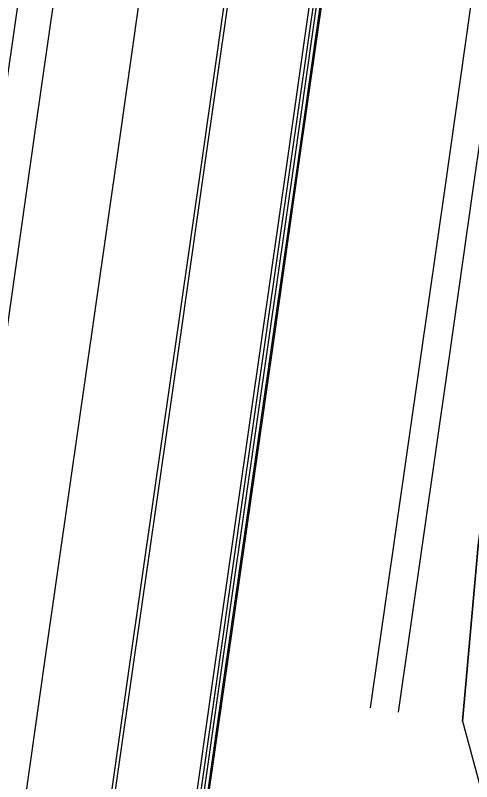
# Model space of a CAD drawing. Extents: x 1797478 to 1808916, y 246529 to 250952.
# Drawn here: x 1797925 to 1797989.7, y 249247.6 to 249356.4 of the extents above; entities that cross this region are included whole.
import ezdxf

# ---------------------------------------------------------------- set-up
doc = ezdxf.new("R2010")
doc.units = 0
for name, color, linetype in [('1', 7, 'Continuous'), ('60', 7, 'Continuous'), ('DTCH-LINBTM', 7, 'Continuous'), ('DTCH-LINFRSLP', 7, 'Continuous'), ('EDPV-LINE', 7, 'Continuous'), ('LIMT-CSLINE', 7, 'Continuous'), ('SHDR-UPAV', 7, 'Continuous')]:
    doc.layers.add(name, color=color, linetype=linetype)

msp = doc.modelspace()

# ---------------------------------------------------------------- linework, layer by layer
for points in [[(1797908.8, 249242.28), (1797912.33, 249267.03), (1797915.87, 249291.78), (1797919.41, 249316.52), (1797922.94, 249341.27), (1797926.48, 249366.02), (1797930.01, 249390.77), (1797933.55, 249415.52), (1797937.09, 249440.27), (1797940.62, 249465.02), (1797941.14, 249468.65), (1797944.16, 249489.77), (1797947.7, 249514.51), (1797951.23, 249539.26), (1797954.77, 249564.01), (1797956.23, 249574.22), (1797957.87, 249585.71), (1797958.3, 249588.76), (1797961.84, 249613.51), (1797965.38, 249638.26), (1797967.59, 249653.77), (1797968.91, 249663.01), (1797969.31, 249665.82), (1797972.45, 249687.75)], [(1797913.75, 249241.57), (1797917.28, 249266.32), (1797920.82, 249291.07), (1797924.36, 249315.82), (1797927.89, 249340.57), (1797931.43, 249365.31), (1797934.96, 249390.06), (1797938.5, 249414.81), (1797942.04, 249439.56), (1797945.57, 249464.31), (1797946.09, 249467.94), (1797949.11, 249489.06), (1797952.64, 249513.81), (1797956.18, 249538.56), (1797959.72, 249563.3), (1797961.18, 249573.51), (1797962.82, 249585), (1797963.25, 249588.05), (1797966.79, 249612.8), (1797970.33, 249637.55), (1797972.54, 249653.06), (1797973.86, 249662.3), (1797974.26, 249665.11), (1797977.4, 249687.05)], [(1797913.75, 249241.57), (1797917.28, 249266.32), (1797920.82, 249291.07), (1797924.36, 249315.82), (1797927.89, 249340.57), (1797931.43, 249365.31), (1797934.96, 249390.06), (1797938.5, 249414.81), (1797942.04, 249439.56), (1797945.57, 249464.31), (1797946.09, 249467.94), (1797949.11, 249489.06), (1797952.64, 249513.81), (1797956.18, 249538.56), (1797959.72, 249563.3), (1797961.18, 249573.51), (1797962.82, 249585), (1797963.25, 249588.05), (1797966.79, 249612.8), (1797970.33, 249637.55), (1797972.54, 249653.06), (1797973.86, 249662.3), (1797974.26, 249665.11), (1797977.4, 249687.05)], [(1797913.75, 249241.57), (1797917.28, 249266.32), (1797920.82, 249291.07), (1797924.36, 249315.82), (1797927.89, 249340.57), (1797931.43, 249365.31), (1797934.96, 249390.06), (1797938.5, 249414.81), (1797942.04, 249439.56), (1797945.57, 249464.31), (1797946.09, 249467.94), (1797949.11, 249489.06), (1797952.64, 249513.81), (1797956.18, 249538.56), (1797959.72, 249563.3), (1797961.18, 249573.51), (1797962.82, 249585), (1797963.25, 249588.05), (1797966.79, 249612.8), (1797970.33, 249637.55), (1797972.54, 249653.06), (1797973.86, 249662.3), (1797974.26, 249665.11), (1797977.4, 249687.05)], [(1797913.75, 249241.57), (1797917.28, 249266.32), (1797920.82, 249291.07), (1797924.36, 249315.82), (1797927.89, 249340.57), (1797931.43, 249365.31), (1797934.96, 249390.06), (1797938.5, 249414.81), (1797942.04, 249439.56), (1797945.57, 249464.31), (1797946.09, 249467.94), (1797949.11, 249489.06), (1797952.64, 249513.81), (1797956.18, 249538.56), (1797959.72, 249563.3), (1797961.18, 249573.51), (1797962.82, 249585), (1797963.25, 249588.05), (1797966.79, 249612.8), (1797970.33, 249637.55), (1797972.54, 249653.06), (1797973.86, 249662.3), (1797974.26, 249665.11), (1797977.4, 249687.05)], [(1797913.75, 249241.57), (1797917.28, 249266.32), (1797920.82, 249291.07), (1797924.36, 249315.82), (1797927.89, 249340.57), (1797931.43, 249365.31), (1797934.96, 249390.06), (1797938.5, 249414.81), (1797942.04, 249439.56), (1797945.57, 249464.31), (1797946.09, 249467.94), (1797949.11, 249489.06), (1797952.64, 249513.81), (1797956.18, 249538.56), (1797959.72, 249563.3), (1797961.18, 249573.51), (1797962.82, 249585), (1797963.25, 249588.05), (1797966.79, 249612.8), (1797970.33, 249637.55), (1797972.54, 249653.06), (1797973.86, 249662.3), (1797974.26, 249665.11), (1797977.4, 249687.05)], [(1797925.63, 249239.87), (1797929.16, 249264.62), (1797932.7, 249289.37), (1797936.23, 249314.12), (1797939.77, 249338.87), (1797943.31, 249363.62), (1797946.84, 249388.37), (1797950.38, 249413.11), (1797953.92, 249437.86), (1797957.45, 249462.61), (1797957.97, 249466.24), (1797960.99, 249487.36), (1797964.52, 249512.11), (1797968.06, 249536.86), (1797971.6, 249561.61), (1797973.05, 249571.81), (1797974.7, 249583.31), (1797975.13, 249586.36), (1797978.67, 249611.1), (1797982.21, 249635.85), (1797984.42, 249651.36), (1797985.74, 249660.6), (1797986.14, 249663.41), (1797989.28, 249685.35)], [(1797925.63, 249239.87), (1797929.16, 249264.62), (1797932.7, 249289.37), (1797936.23, 249314.12), (1797939.77, 249338.87), (1797943.31, 249363.62), (1797946.84, 249388.37), (1797950.38, 249413.11), (1797953.92, 249437.86), (1797957.45, 249462.61), (1797957.97, 249466.24), (1797960.99, 249487.36), (1797964.52, 249512.11), (1797968.06, 249536.86), (1797971.6, 249561.61), (1797973.05, 249571.81), (1797974.7, 249583.31), (1797975.13, 249586.36), (1797978.67, 249611.1), (1797982.21, 249635.85), (1797984.42, 249651.36), (1797985.74, 249660.6), (1797986.14, 249663.41), (1797989.28, 249685.35)], [(1797925.63, 249239.87), (1797929.16, 249264.62), (1797932.7, 249289.37), (1797936.23, 249314.12), (1797939.77, 249338.87), (1797943.31, 249363.62), (1797946.84, 249388.37), (1797950.38, 249413.11), (1797953.92, 249437.86), (1797957.45, 249462.61), (1797957.97, 249466.24), (1797960.99, 249487.36), (1797964.52, 249512.11), (1797968.06, 249536.86), (1797971.6, 249561.61), (1797973.05, 249571.81), (1797974.7, 249583.31), (1797975.13, 249586.36), (1797978.67, 249611.1), (1797982.21, 249635.85), (1797984.42, 249651.36), (1797985.74, 249660.6), (1797986.14, 249663.41), (1797989.28, 249685.35)], [(1797925.63, 249239.87), (1797929.16, 249264.62), (1797932.7, 249289.37), (1797936.23, 249314.12), (1797939.77, 249338.87), (1797943.31, 249363.62), (1797946.84, 249388.37), (1797950.38, 249413.11), (1797953.92, 249437.86), (1797957.45, 249462.61), (1797957.97, 249466.24), (1797960.99, 249487.36), (1797964.52, 249512.11), (1797968.06, 249536.86), (1797971.6, 249561.61), (1797973.05, 249571.81), (1797974.7, 249583.31), (1797975.13, 249586.36), (1797978.67, 249611.1), (1797982.21, 249635.85), (1797984.42, 249651.36), (1797985.74, 249660.6), (1797986.14, 249663.41), (1797989.28, 249685.35)], [(1797937.51, 249238.18), (1797941.04, 249262.93), (1797944.58, 249287.67), (1797948.11, 249312.42), (1797951.65, 249337.17), (1797955.19, 249361.92), (1797958.72, 249386.67), (1797962.26, 249411.42), (1797965.8, 249436.17), (1797969.33, 249460.91), (1797969.85, 249464.54), (1797972.87, 249485.66), (1797976.4, 249510.41), (1797979.94, 249535.16), (1797983.48, 249559.91), (1797984.93, 249570.11), (1797986.58, 249581.61), (1797987.01, 249584.66), (1797990.55, 249609.41), (1797994.08, 249634.16), (1797996.3, 249649.67), (1797997.62, 249658.9), (1797998.02, 249661.71), (1798001.16, 249683.65)], [(1797937.51, 249238.18), (1797941.04, 249262.93), (1797944.58, 249287.67), (1797948.11, 249312.42), (1797951.65, 249337.17), (1797955.19, 249361.92), (1797958.72, 249386.67), (1797962.26, 249411.42), (1797965.8, 249436.17), (1797969.33, 249460.91), (1797969.85, 249464.54), (1797972.87, 249485.66), (1797976.4, 249510.41), (1797979.94, 249535.16), (1797983.48, 249559.91), (1797984.93, 249570.11), (1797986.58, 249581.61), (1797987.01, 249584.66), (1797990.55, 249609.41), (1797994.08, 249634.16), (1797996.3, 249649.67), (1797997.62, 249658.9), (1797998.02, 249661.71), (1798001.16, 249683.65)], [(1797937.51, 249238.18), (1797941.04, 249262.93), (1797944.58, 249287.67), (1797948.11, 249312.42), (1797951.65, 249337.17), (1797955.19, 249361.92), (1797958.72, 249386.67), (1797962.26, 249411.42), (1797965.8, 249436.17), (1797969.33, 249460.91), (1797969.85, 249464.54), (1797972.87, 249485.66), (1797976.4, 249510.41), (1797979.94, 249535.16), (1797983.48, 249559.91), (1797984.93, 249570.11), (1797986.58, 249581.61), (1797987.01, 249584.66), (1797990.55, 249609.41), (1797994.08, 249634.16), (1797996.3, 249649.67), (1797997.62, 249658.9), (1797998.02, 249661.71), (1798001.16, 249683.65)], [(1797937.51, 249238.18), (1797941.04, 249262.93), (1797944.58, 249287.67), (1797948.11, 249312.42), (1797951.65, 249337.17), (1797955.19, 249361.92), (1797958.72, 249386.67), (1797962.26, 249411.42), (1797965.8, 249436.17), (1797969.33, 249460.91), (1797969.85, 249464.54), (1797972.87, 249485.66), (1797976.4, 249510.41), (1797979.94, 249535.16), (1797983.48, 249559.91), (1797984.93, 249570.11), (1797986.58, 249581.61), (1797987.01, 249584.66), (1797990.55, 249609.41), (1797994.08, 249634.16), (1797996.3, 249649.67), (1797997.62, 249658.9), (1797998.02, 249661.71), (1798001.16, 249683.65)], [(1797938.01, 249238.1), (1797941.55, 249262.85), (1797945.08, 249287.6), (1797948.62, 249312.35), (1797952.16, 249337.1), (1797955.69, 249361.85), (1797959.23, 249386.6), (1797962.76, 249411.34), (1797966.3, 249436.09), (1797969.84, 249460.84), (1797970.36, 249464.47), (1797973.37, 249485.59), (1797976.91, 249510.34), (1797980.45, 249535.09), (1797983.98, 249559.84), (1797985.44, 249570.04), (1797987.08, 249581.54), (1797987.52, 249584.59), (1797991.05, 249609.33), (1797994.59, 249634.08), (1797996.81, 249649.59), (1797998.13, 249658.83), (1797998.53, 249661.64), (1798001.66, 249683.58)], [(1797949.92, 249236.4), (1797953.45, 249261.15), (1797956.99, 249285.9), (1797960.53, 249310.65), (1797964.06, 249335.4), (1797967.6, 249360.15), (1797971.13, 249384.9), (1797974.67, 249409.64), (1797978.21, 249434.39), (1797981.74, 249459.14), (1797982.26, 249462.77), (1797985.28, 249483.89)], [(1797950.38, 249236.34), (1797953.91, 249261.09), (1797957.45, 249285.84), (1797960.98, 249310.58), (1797964.52, 249335.33), (1797968.06, 249360.08), (1797971.59, 249384.83), (1797975.13, 249409.58), (1797978.66, 249434.33), (1797982.2, 249459.08), (1797982.72, 249462.71), (1797985.74, 249483.82)], [(1797950.89, 249236.26), (1797954.43, 249261.01), (1797957.96, 249285.76), (1797961.5, 249310.51), (1797965.04, 249335.26), (1797968.57, 249360.01), (1797972.11, 249384.76), (1797975.64, 249409.5), (1797979.18, 249434.25), (1797982.72, 249459), (1797983.23, 249462.63), (1797986.25, 249483.75)]]:
    msp.add_lwpolyline(points)
at = {"layer": '1'}
msp.add_lwpolyline([(1797925.63, 249239.87), (1797929.16, 249264.62), (1797932.7, 249289.37), (1797936.23, 249314.12), (1797939.77, 249338.87), (1797943.31, 249363.62), (1797946.84, 249388.37), (1797950.38, 249413.11), (1797953.92, 249437.86), (1797957.45, 249462.61), (1797957.97, 249466.24), (1797960.99, 249487.36), (1797964.52, 249512.11), (1797968.06, 249536.86), (1797971.6, 249561.61), (1797973.05, 249571.81), (1797974.7, 249583.31), (1797975.13, 249586.36), (1797978.67, 249611.1), (1797982.21, 249635.85), (1797984.42, 249651.36), (1797985.74, 249660.6), (1797986.14, 249663.41), (1797989.28, 249685.35)], dxfattribs=at)
at = {"layer": '60'}
msp.add_lwpolyline([(1797988.45, 249256.15), (1797990.64, 249281.09), (1797993.86, 249305.89), (1797997.3, 249330.65), (1798000.75, 249355.41), (1798004.04, 249380.19), (1798006.24, 249405.13), (1798007.5, 249430.21), (1798010, 249455.1), (1798010.37, 249458.75), (1798013.52, 249479.86), (1798017.1, 249504.6), (1798020.66, 249529.34), (1798024.14, 249554.1), (1798025.64, 249564.3), (1798027.41, 249575.77), (1798027.78, 249578.83), (1798031.1, 249603.61), (1798035.27, 249628.27), (1798037.73, 249643.75), (1798039.14, 249652.97), (1798039.58, 249655.78), (1798043.06, 249677.67), (1798046.79, 249702.39)], dxfattribs=at)
at = {"layer": 'DTCH-LINBTM'}
msp.add_lwpolyline([(1797979.35, 249257.45), (1797982.89, 249282.2), (1797986.43, 249306.95), (1797989.96, 249331.7), (1797993.5, 249356.45), (1797997.03, 249381.19), (1798000.57, 249405.94), (1798004.11, 249430.69), (1798007.64, 249455.44), (1798008.16, 249459.07), (1798011.18, 249480.19), (1798014.71, 249504.94), (1798018.25, 249529.69), (1798021.79, 249554.44), (1798023.24, 249564.64), (1798024.89, 249576.13), (1798025.32, 249579.18), (1798028.86, 249603.93), (1798032.4, 249628.68), (1798034.61, 249644.19), (1798035.93, 249653.43), (1798036.33, 249656.24), (1798039.47, 249678.18), (1798043, 249702.93)], dxfattribs=at)
at = {"layer": 'DTCH-LINFRSLP'}
msp.add_lwpolyline([(1797975.39, 249258.02), (1797978.93, 249282.77), (1797982.47, 249307.51), (1797986, 249332.26), (1797989.54, 249357.01), (1797993.07, 249381.76), (1797996.61, 249406.51), (1798000.15, 249431.26), (1798003.68, 249456.01), (1798004.2, 249459.64), (1798007.22, 249480.75), (1798010.75, 249505.5), (1798014.29, 249530.25), (1798017.83, 249555), (1798019.29, 249565.21), (1798020.93, 249576.7), (1798021.36, 249579.75), (1798024.9, 249604.5), (1798028.44, 249629.25), (1798030.65, 249644.76), (1798031.97, 249654), (1798032.37, 249656.8), (1798035.51, 249678.74), (1798039.04, 249703.49)], dxfattribs=at)
at = {"layer": 'EDPV-LINE'}
for points in [[(1797913.75, 249241.57), (1797917.28, 249266.32), (1797920.82, 249291.07), (1797924.36, 249315.82), (1797927.89, 249340.57), (1797931.43, 249365.31), (1797934.96, 249390.06), (1797938.5, 249414.81), (1797942.04, 249439.56), (1797945.57, 249464.31), (1797946.09, 249467.94), (1797949.11, 249489.06), (1797952.64, 249513.81), (1797956.18, 249538.56), (1797959.72, 249563.3), (1797961.18, 249573.51), (1797962.82, 249585), (1797963.25, 249588.05), (1797966.79, 249612.8), (1797970.33, 249637.55), (1797972.54, 249653.06), (1797973.86, 249662.3), (1797974.26, 249665.11), (1797977.4, 249687.05)], [(1797937.51, 249238.18), (1797941.04, 249262.93), (1797944.58, 249287.67), (1797948.11, 249312.42), (1797951.65, 249337.17), (1797955.19, 249361.92), (1797958.72, 249386.67), (1797962.26, 249411.42), (1797965.8, 249436.17), (1797969.33, 249460.91), (1797969.85, 249464.54), (1797972.87, 249485.66), (1797976.4, 249510.41), (1797979.94, 249535.16), (1797983.48, 249559.91), (1797984.93, 249570.11), (1797986.58, 249581.61), (1797987.01, 249584.66), (1797990.55, 249609.41), (1797994.08, 249634.16), (1797996.3, 249649.67), (1797997.62, 249658.9), (1797998.02, 249661.71), (1798001.16, 249683.65)], [(1797937.51, 249238.18), (1797941.04, 249262.93), (1797944.58, 249287.67), (1797948.11, 249312.42), (1797951.65, 249337.17), (1797955.19, 249361.92), (1797958.72, 249386.67), (1797962.26, 249411.42), (1797965.8, 249436.17), (1797969.33, 249460.91), (1797969.85, 249464.54), (1797972.87, 249485.66), (1797976.4, 249510.41), (1797979.94, 249535.16), (1797983.48, 249559.91), (1797984.93, 249570.11), (1797986.58, 249581.61), (1797987.01, 249584.66), (1797990.55, 249609.41), (1797994.08, 249634.16), (1797996.3, 249649.67), (1797997.62, 249658.9), (1797998.02, 249661.71), (1798001.16, 249683.65)]]:
    msp.add_lwpolyline(points, dxfattribs=at)
at = {"layer": 'LIMT-CSLINE'}
msp.add_lwpolyline([(1798013.52, 249479.86), (1798010.37, 249458.75), (1798010, 249455.1), (1798007.5, 249430.21), (1798006.24, 249405.13), (1798004.04, 249380.19), (1798000.75, 249355.41), (1797997.3, 249330.65), (1797993.86, 249305.89), (1797990.64, 249281.09), (1797988.45, 249256.15), (1797995.53, 249229.89)], dxfattribs=at)
at = {"layer": 'SHDR-UPAV'}
for points in [[(1797949.39, 249236.48), (1797952.92, 249261.23), (1797956.46, 249285.98), (1797959.99, 249310.73), (1797963.53, 249335.47), (1797967.07, 249360.22), (1797970.6, 249384.97), (1797974.14, 249409.72), (1797977.67, 249434.47), (1797981.21, 249459.22), (1797981.73, 249462.85), (1797984.75, 249483.97)], [(1797949.39, 249236.48), (1797952.92, 249261.23), (1797956.46, 249285.98), (1797959.99, 249310.73), (1797963.53, 249335.47), (1797967.07, 249360.22), (1797970.6, 249384.97), (1797974.14, 249409.72), (1797977.67, 249434.47), (1797981.21, 249459.22), (1797981.73, 249462.85), (1797984.75, 249483.97)], [(1797951.07, 249236.24), (1797954.6, 249260.99), (1797958.14, 249285.74), (1797961.68, 249310.48), (1797965.21, 249335.23), (1797968.75, 249359.98), (1797972.29, 249384.73), (1797975.82, 249409.48), (1797979.36, 249434.23), (1797982.89, 249458.98), (1797983.41, 249462.61), (1797986.43, 249483.73)]]:
    msp.add_lwpolyline(points, dxfattribs=at)

doc.saveas('drawing.dxf')
